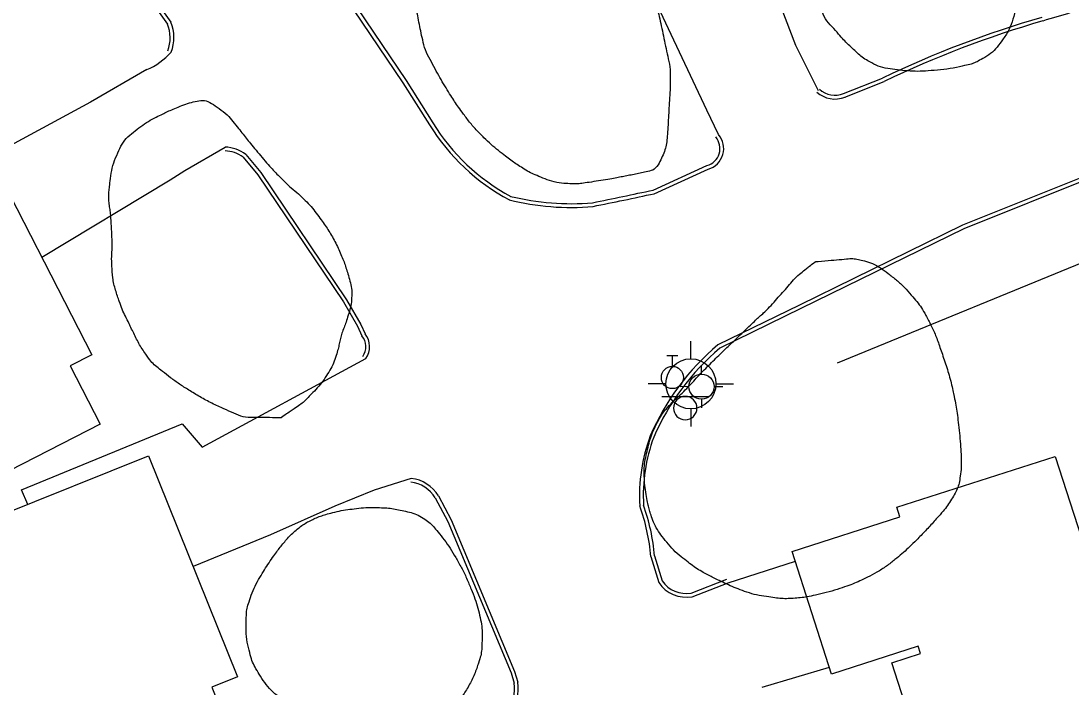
# Model space of a CAD drawing. Extents: x 2145380 to 2157287, y 139568 to 149130.
# Drawn here: x 2149822.3 to 2149990, y 144125.5 to 144231.9 of the extents above; entities that cross this region are included whole.
import ezdxf

# ---------------------------------------------------------------- set-up
doc = ezdxf.new("R2010")
doc.units = 0
for name, color, linetype in [('Default', 7, 'Continuous'), ('TOPO_Asphalt', 7, 'Continuous'), ('TOPO_Building', 7, 'Continuous'), ('TOPO_Curb Back', 7, 'Continuous'), ('TOPO_Fence', 7, 'Continuous'), ('TOPO_Sign', 7, 'Continuous'), ('TOPO_Tree Line', 7, 'Continuous'), ('TOPO_Water Fire Hydrant', 7, 'Continuous'), ('TOPO_Water Valve', 7, 'Continuous')]:
    doc.layers.add(name, color=color, linetype=linetype)

# ---------------------------------------------------------------- blocks, each defined once
blk = doc.blocks.new('FIRHYD')
at = {"layer": 'TOPO_Water Fire Hydrant'}
for p, q in [((-0.02, 10.16), (-0.03, 17.34)), ((10.16, 0.02), (17.34, 0.03)), ((-10.16, -0.02), (-17.34, -0.03)), ((0.02, -10.16), (0.03, -17.34))]:
    blk.add_line(p, q, dxfattribs=at)
blk.add_circle((0, 0), 10.16, dxfattribs=at)
blk = doc.blocks.new('WATVAL')
at = {"layer": 'Default'}
for p, q in [((-2.25, 9), (2.25, 9)), ((0, 4.5), (0, 9))]:
    blk.add_line(p, q, dxfattribs=at)
blk.add_circle((0, 0), 4.5, dxfattribs=at)

msp = doc.modelspace()

# ---------------------------------------------------------------- linework, layer by layer
at = {"layer": 'TOPO_Asphalt'}
for p, q in [((2149935.26, 144142.13), (2149946.02, 144145.57)), ((2149940.73, 144125.47), (2149951.46, 144128.65))]:
    msp.add_line(p, q, dxfattribs=at)
for points in [[(2149938.32, 144249.33), (2149943.01, 144236.02), (2149946.06, 144228.07), (2149949.65, 144220.79)], [(2149933.74, 144213.78), (2149931.89, 144217.65), (2149923.57, 144235.37), (2149920.36, 144243.13)], [(2149842.42, 144224.14), (2149833.44, 144218.95), (2149817.38, 144210.26)], [(2149825.64, 144194.17), (2149846.14, 144206.51), (2149848.48, 144208.02), (2149854.95, 144211.77)], [(2149823.4, 144154.67), (2149822.42, 144156.97), (2149848.08, 144167.51), (2149851.25, 144163.82), (2149877.4, 144177.96)], [(2149884.67, 144158.82), (2149878.74, 144156.94), (2149872.45, 144154.36), (2149862.16, 144149.77), (2149849.81, 144144.74)]]:
    msp.add_lwpolyline(points, dxfattribs=at)
msp.add_arc((2149838.53, 144233.64), 10.26, 292.2321, 319.3192, dxfattribs=at)
at = {"layer": 'TOPO_Building'}
for points in [[(2149816.21, 144212.54), (2149833.64, 144178.58), (2149830.18, 144176.8), (2149834.96, 144167.5), (2149801.91, 144150.54), (2149789.05, 144175.6), (2149787.57, 144174.84), (2149778.39, 144192.73), (2149792.99, 144203.79), (2149794.66, 144200.55)], [(2149842.71, 144162.42), (2149856.9, 144127.08), (2149852.83, 144125.45), (2149856.22, 144116.99), (2149821.43, 144103.03), (2149810.16, 144131.11), (2149811.44, 144131.63), (2149805.65, 144146.07), (2149819.06, 144151.45), (2149818.55, 144152.73)], [(2149962.22, 144154.2), (2149987.53, 144162.33), (2149993.45, 144143.9), (2149998.8, 144145.62), (2149999.38, 144143.82), (2150001.8, 144144.6), (2150007.52, 144126.79), (2150000.17, 144124.43), (2150007.27, 144102.32), (2150005.59, 144101.78), (2150008.73, 144091.99), (2149984.06, 144084.06), (2149980.93, 144093.77), (2149978.7, 144093.06), (2149972.63, 144111.95), (2149967.52, 144110.3), (2149961.4, 144129.33), (2149966.01, 144130.81), (2149965.63, 144132), (2149951.81, 144127.55), (2149945.51, 144147.15), (2149962.71, 144152.68)]]:
    msp.add_lwpolyline(points, close=True, dxfattribs=at)
at = {"layer": 'TOPO_Curb Back'}
for points in [[(2149845.92, 144275.31), (2149847.71, 144273.21), (2149862.47, 144253), (2149883.32, 144222.06), (2149887.59, 144215.32)], [(2149846.35, 144275.73), (2149848.18, 144273.58), (2149862.96, 144253.35), (2149883.83, 144222.39), (2149888.1, 144215.64)], [(2149827.41, 144257.04), (2149839.84, 144240.76), (2149846.24, 144231.72)], [(2149826.98, 144256.61), (2149839.36, 144240.41), (2149845.71, 144231.43)], [(2149953.72, 144220.32), (2149959.95, 144222.8)], [(2149953.94, 144219.77), (2149960.19, 144222.25)], [(2149857.81, 144210.14), (2149860.18, 144207.35), (2149873.82, 144187.04), (2149876.06, 144183.12), (2149876.77, 144181.6)], [(2149858.23, 144210.58), (2149860.66, 144207.72), (2149874.33, 144187.35), (2149876.59, 144183.4), (2149877.28, 144181.92)], [(2150004.17, 144210.32), (2149993.45, 144207.59), (2149972.69, 144199.27), (2149946.65, 144186.52), (2149933.63, 144180.14)], [(2150004.3, 144209.73), (2149993.63, 144207.02), (2149972.93, 144198.72), (2149946.91, 144185.98), (2149933.96, 144179.64)], [(2149923.29, 144204.9), (2149931.89, 144208.81)], [(2149923.48, 144204.32), (2149932.1, 144208.24)], [(2149889.02, 144156.01), (2149891.06, 144152.17), (2149901.18, 144127.94), (2149901.69, 144126.23)], [(2149888.5, 144155.71), (2149890.52, 144151.91), (2149900.61, 144127.74), (2149901.1, 144126.1)], [(2149922.94, 144146.32), (2149924.19, 144142.16)], [(2149923.53, 144146.43), (2149924.73, 144142.42)], [(2149929.36, 144140.49), (2149935.05, 144142.69)], [(2149929.52, 144139.91), (2149935.26, 144142.13)]]:
    msp.add_lwpolyline(points, dxfattribs=at)
for centre, radius, start, end in [((2150062.69, 143980.08), 263.39, 106.0125, 107.0336), ((2149840.6, 144229.24), 6.16, 338.1393, 23.7158), ((2150031.35, 144073.73), 165.29, 106.1553, 115.5947), ((2150031.35, 144073.73), 164.69, 106.1537, 115.6018), ((2149840.6, 144229.24), 5.56, 338.1393, 23.1061), ((2149952.32, 144223.66), 4.22, 227.1182, 292.6117), ((2149952.32, 144223.66), 3.62, 227.1182, 292.6862), ((2149916.22, 144232.97), 33.63, 211.6668, 241.8073), ((2149916.22, 144232.97), 33.03, 211.6608, 241.6781), ((2149931.13, 144211.54), 2.84, 285.4677, 40.5194), ((2149931.13, 144211.54), 3.44, 286.2908, 40.5194), ((2149854.75, 144206.14), 5.63, 51.9386, 88.0223), ((2149854.75, 144206.14), 5.03, 52.6099, 88.0223), ((2149755.03, 144986.69), 799.7, 281.43868, 282.14636), ((2149910.13, 144242.55), 40.43, 255.9636, 275.0729), ((2149910.13, 144242.55), 39.83, 256.0708, 275.0251), ((2149755.03, 144986.69), 800.3, 281.43628, 282.151), ((2149874.73, 144179.87), 2.68, 324.442, 40.289), ((2149874.73, 144179.87), 3.28, 324.442, 38.8246), ((2149959.46, 144149.7), 39.93, 130.3145, 156.5031), ((2149959.46, 144149.7), 39.33, 130.4233, 156.4802), ((2149948.28, 144156.11), 27.16, 159.4986, 183.5808), ((2149948.28, 144156.11), 26.56, 159.5324, 183.4016), ((2149883.92, 144152.9), 5.37, 31.6305, 82.819), ((2149883.92, 144152.9), 5.97, 31.446, 82.819), ((2149890.13, 144143.41), 32.94, 5.0575, 19.5028), ((2149890.13, 144143.41), 33.54, 5.1628, 19.358), ((2149928.58, 144145.13), 5.3, 214.0515, 280.1924), ((2149928.58, 144145.13), 4.7, 215.1322, 279.5115), ((2149893.97, 144125.17), 7.19, 292.2679, 7.483), ((2149893.97, 144125.17), 7.79, 292.2679, 7.8418)]:
    msp.add_arc(centre, radius, start, end, dxfattribs=at)
at = {"layer": 'TOPO_Fence'}
msp.add_lwpolyline([(2150035.17, 144086.47), (2150017.56, 144133.46), (2149996.07, 144195.04), (2149952.67, 144177.21)], dxfattribs=at)
at = {"layer": 'TOPO_Sign'}
for points in [[(2149924.68, 144171.91), (2149932.17, 144171.92)], [(2149928.43, 144171.91), (2149928.43, 144171.91)], [(2149926.56, 144170.05), (2149926.56, 144170.05)], [(2149930.3, 144170.05), (2149930.3, 144170.05)], [(2149928.43, 144168.18), (2149928.43, 144168.18)]]:
    msp.add_lwpolyline(points, dxfattribs=at)
for start, end in [(90, 180), (360, 90), (180, 270), (270, 0)]:
    msp.add_arc((2149928.43, 144170.05), 1.87, start, end, dxfattribs=at)
at = {"layer": 'TOPO_Tree Line'}
for points in [[(2149949.1, 144237.3), (2149949.47, 144236.12), (2149949.84, 144234.95), (2149950.21, 144233.77), (2149950.7, 144232.23), (2149951.89, 144231.01), (2149952.96, 144229.77), (2149953.71, 144228.91), (2149954.48, 144228.13), (2149955.32, 144227.36), (2149956.1, 144226.63), (2149956.86, 144225.97), (2149957.82, 144225.43), (2149959.24, 144224.63), (2149960.76, 144224.3), (2149962.31, 144224.11), (2149963.93, 144223.92), (2149965.56, 144223.84), (2149967.17, 144223.95), (2149969.21, 144224.07), (2149971.23, 144224.38), (2149973.25, 144224.83), (2149974.08, 144225.02), (2149974.84, 144225.3), (2149975.59, 144225.71), (2149976.95, 144226.45), (2149978.02, 144227.4), (2149978.94, 144228.69), (2149980.03, 144230.2), (2149980.65, 144231.75), (2149981.12, 144233.49), (2149981.76, 144235.78), (2149982.22, 144238.14), (2149981.95, 144240.41), (2149981.82, 144241.51), (2149981.57, 144242.62), (2149981.13, 144243.68), (2149980.54, 144245.13), (2149979.92, 144246.52), (2149979.28, 144247.92), (2149978.51, 144249.58), (2149977.72, 144251.21), (2149976.88, 144252.83), (2149976.44, 144253.67), (2149975.86, 144254.38), (2149975.22, 144255.1), (2149974.46, 144255.94), (2149973.63, 144256.57), (2149972.58, 144257.08), (2149970.76, 144257.95), (2149968.91, 144258.39), (2149967.01, 144258.46), (2149965.6, 144258.52), (2149964.17, 144258.41), (2149962.76, 144258.15), (2149961.46, 144257.91), (2149960.2, 144257.59), (2149958.97, 144257.06), (2149957.93, 144256.61), (2149957.03, 144256.04), (2149956.2, 144255.27), (2149955.13, 144254.28), (2149954.24, 144253.23), (2149953.43, 144252.04), (2149952.63, 144250.88), (2149951.92, 144249.72), (2149951.31, 144248.45), (2149950.75, 144247.29), (2149950.24, 144246.12), (2149950, 144244.86), (2149949.8, 144243.85), (2149949.65, 144242.84), (2149949.55, 144241.82), (2149949.4, 144240.31), (2149949.25, 144238.81), (2149949.1, 144237.3)], [(2149884.9, 144239.03), (2149884.96, 144237.99), (2149885.03, 144236.95), (2149885.1, 144235.91), (2149885.16, 144234.96), (2149885.44, 144234.04), (2149885.62, 144233.11), (2149885.9, 144231.71), (2149886.16, 144230.32), (2149886.48, 144228.93), (2149886.87, 144227.27), (2149887.67, 144225.75), (2149888.49, 144224.24), (2149889.23, 144222.88), (2149890.01, 144221.55), (2149890.83, 144220.24), (2149891.44, 144219.28), (2149892.06, 144218.35), (2149892.72, 144217.44), (2149893.81, 144215.94), (2149895, 144214.53), (2149896.32, 144213.22), (2149897.41, 144212.15), (2149898.57, 144211.2), (2149899.78, 144210.27), (2149900.57, 144209.66), (2149901.38, 144209.09), (2149902.23, 144208.55), (2149903.2, 144207.92), (2149904.2, 144207.42), (2149905.29, 144206.98), (2149906.76, 144206.39), (2149908.27, 144206.01), (2149909.81, 144205.92), (2149910.65, 144205.88), (2149911.49, 144205.9), (2149912.32, 144206.02), (2149913.82, 144206.24), (2149915.31, 144206.46), (2149916.8, 144206.73), (2149917.71, 144206.9), (2149918.62, 144207.08), (2149919.53, 144207.25), (2149920.5, 144207.44), (2149921.46, 144207.62), (2149922.42, 144207.85), (2149923.52, 144208.11), (2149924.3, 144209.19), (2149924.76, 144210.27), (2149925.22, 144211.31), (2149925.48, 144212.35), (2149925.55, 144213.43), (2149925.65, 144214.95), (2149925.75, 144216.47), (2149925.83, 144217.99), (2149925.91, 144219.64), (2149926.04, 144221.29), (2149926.03, 144222.93), (2149926.02, 144224.61), (2149925.61, 144226.27), (2149925.27, 144227.93), (2149924.95, 144229.53), (2149924.61, 144231.12), (2149924.25, 144232.71), (2149923.98, 144233.88), (2149923.67, 144235.03), (2149923.35, 144236.19), (2149922.97, 144237.57), (2149922.4, 144238.86), (2149921.71, 144240.16), (2149920.99, 144241.5), (2149920.02, 144242.59), (2149918.66, 144243.39), (2149917.67, 144243.97), (2149916.65, 144244.26), (2149915.57, 144244.35), (2149913.87, 144244.49), (2149912.17, 144244.59), (2149910.47, 144244.57), (2149908.83, 144244.55), (2149907.19, 144244.53), (2149905.55, 144244.37), (2149902.48, 144244.08), (2149899.47, 144243.53), (2149896.46, 144242.83), (2149893.96, 144242.26), (2149891.46, 144241.71), (2149889.1, 144240.74), (2149887.7, 144240.17), (2149886.3, 144239.6), (2149884.9, 144239.03)], [(2149863.87, 144168.51), (2149864.8, 144169.15), (2149865.74, 144169.79), (2149866.68, 144170.43), (2149867.43, 144170.94), (2149868.04, 144171.6), (2149868.68, 144172.25), (2149869.68, 144173.27), (2149870.57, 144174.32), (2149871.32, 144175.55), (2149872.01, 144176.66), (2149872.5, 144177.83), (2149872.86, 144179.06), (2149873.1, 144179.89), (2149873.22, 144180.76), (2149873.46, 144181.58), (2149873.74, 144182.48), (2149874.12, 144183.34), (2149874.4, 144184.26), (2149874.79, 144185.49), (2149875.11, 144186.74), (2149875.15, 144187.98), (2149875.18, 144189.17), (2149874.88, 144190.36), (2149874.53, 144191.54), (2149874.24, 144192.5), (2149873.94, 144193.41), (2149873.56, 144194.31), (2149873.11, 144195.38), (2149872.63, 144196.41), (2149872.06, 144197.41), (2149871.52, 144198.36), (2149870.92, 144199.25), (2149870.28, 144200.13), (2149869.49, 144201.22), (2149868.68, 144202.28), (2149867.74, 144203.23), (2149866.69, 144204.31), (2149865.48, 144205.21), (2149864.42, 144206.27), (2149863.62, 144207.06), (2149862.81, 144207.85), (2149862.06, 144208.69), (2149861.07, 144209.82), (2149860.11, 144210.97), (2149859.16, 144212.13), (2149858.46, 144212.97), (2149857.8, 144213.84), (2149857.11, 144214.69), (2149856.15, 144215.88), (2149855.37, 144216.92), (2149853.93, 144217.95), (2149852.77, 144218.78), (2149851.62, 144219.33), (2149850.46, 144219.11), (2149849.25, 144218.87), (2149848.05, 144218.42), (2149846.84, 144217.91), (2149845.95, 144217.54), (2149845.13, 144217.16), (2149844.29, 144216.74), (2149842.97, 144216.08), (2149841.77, 144215.31), (2149840.58, 144214.38), (2149839.37, 144213.43), (2149838.43, 144212.28), (2149837.8, 144210.86), (2149837.09, 144209.24), (2149836.73, 144207.6), (2149836.52, 144205.9), (2149836.42, 144205.05), (2149836.31, 144204.19), (2149836.37, 144203.34), (2149836.44, 144202.45), (2149836.61, 144201.57), (2149836.67, 144200.68), (2149836.76, 144199.49), (2149836.83, 144198.29), (2149836.88, 144197.09), (2149836.94, 144195.68), (2149836.78, 144194.26), (2149836.85, 144192.84), (2149836.94, 144190.85), (2149837.4, 144188.9), (2149838.08, 144186.99), (2149838.49, 144185.83), (2149839, 144184.75), (2149839.54, 144183.65), (2149840.46, 144181.76), (2149841.36, 144179.92), (2149842.6, 144178.2), (2149843.22, 144177.32), (2149844.02, 144176.63), (2149844.86, 144175.97), (2149846.23, 144174.89), (2149847.62, 144173.89), (2149849.09, 144172.96), (2149850.94, 144171.8), (2149852.81, 144170.81), (2149854.82, 144169.9), (2149856.3, 144169.23), (2149857.8, 144168.55), (2149859.39, 144168.54), (2149860.88, 144168.53), (2149862.37, 144168.52), (2149863.87, 144168.51), (2149863.87, 144168.51)], [(2149949.16, 144193.44), (2149948.42, 144192.85), (2149947.69, 144192.26), (2149946.95, 144191.67), (2149945.92, 144190.84), (2149945.12, 144189.76), (2149944.22, 144188.79), (2149943.27, 144187.78), (2149942.39, 144186.7), (2149941.41, 144185.72), (2149940.8, 144185.11), (2149940.14, 144184.56), (2149939.52, 144183.96), (2149938.6, 144183.08), (2149937.68, 144182.2), (2149936.76, 144181.32), (2149935.93, 144180.52), (2149935.09, 144179.72), (2149934.25, 144178.92), (2149933.31, 144178.02), (2149932.38, 144177.1), (2149931.46, 144176.17), (2149930.6, 144175.29), (2149929.79, 144174.37), (2149928.94, 144173.48), (2149927.95, 144172.43), (2149926.86, 144171.48), (2149925.85, 144170.42), (2149924.95, 144169.48), (2149924.29, 144168.38), (2149923.7, 144167.2), (2149923.1, 144165.99), (2149922.71, 144164.77), (2149922.4, 144163.46), (2149922.09, 144162.14), (2149921.87, 144160.82), (2149921.88, 144159.5), (2149921.91, 144158.06), (2149922.12, 144156.62), (2149922.39, 144155.18), (2149922.54, 144154.35), (2149922.74, 144153.55), (2149923.03, 144152.75), (2149923.48, 144151.48), (2149924.12, 144150.34), (2149924.95, 144149.26), (2149925.98, 144147.94), (2149927.11, 144146.8), (2149928.41, 144145.78), (2149929.35, 144145.05), (2149930.3, 144144.36), (2149931.33, 144143.78), (2149932.13, 144143.33), (2149932.95, 144142.92), (2149933.78, 144142.52), (2149935.01, 144141.94), (2149936.23, 144141.39), (2149937.52, 144140.91), (2149939.04, 144140.34), (2149940.6, 144140.04), (2149942.2, 144139.8), (2149943.27, 144139.64), (2149944.34, 144139.57), (2149945.4, 144139.63), (2149946.52, 144139.69), (2149947.64, 144139.83), (2149948.75, 144140.07), (2149950.53, 144140.45), (2149952.25, 144140.92), (2149953.97, 144141.51), (2149955.17, 144141.92), (2149956.32, 144142.41), (2149957.45, 144142.99), (2149959.06, 144143.82), (2149960.57, 144144.75), (2149961.98, 144145.88), (2149963.05, 144146.74), (2149964.03, 144147.65), (2149964.99, 144148.61), (2149966.46, 144150.07), (2149967.85, 144151.56), (2149969.22, 144153.13), (2149970, 144154.02), (2149970.65, 144154.96), (2149971.26, 144156), (2149971.78, 144156.89), (2149972.15, 144157.82), (2149972.3, 144158.82), (2149972.5, 144160.21), (2149972.54, 144161.61), (2149972.45, 144163), (2149972.34, 144164.75), (2149972.21, 144166.49), (2149971.98, 144168.23), (2149971.8, 144169.56), (2149971.59, 144170.86), (2149971.32, 144172.17), (2149970.78, 144174.7), (2149970.01, 144177.14), (2149969.17, 144179.59), (2149968.53, 144181.45), (2149967.75, 144183.22), (2149966.8, 144184.96), (2149966.18, 144186.09), (2149965.42, 144187.07), (2149964.57, 144188.05), (2149963.43, 144189.39), (2149962.2, 144190.52), (2149960.78, 144191.6), (2149959.6, 144192.49), (2149958.39, 144193.19), (2149956.96, 144193.59), (2149956.08, 144193.84), (2149955.19, 144193.98), (2149954.3, 144193.9), (2149952.59, 144193.75), (2149950.87, 144193.6), (2149949.16, 144193.44), (2149949.16, 144193.44)], [(2149882.57, 144114.52), (2149884.08, 144115.59), (2149885.58, 144116.66), (2149887.09, 144117.73), (2149888.42, 144118.68), (2149889.54, 144119.89), (2149890.66, 144121.11), (2149891.46, 144121.98), (2149892.14, 144122.92), (2149892.78, 144123.94), (2149893.91, 144125.69), (2149894.8, 144127.47), (2149895.46, 144129.48), (2149895.79, 144130.48), (2149895.93, 144131.49), (2149895.96, 144132.51), (2149896.01, 144133.84), (2149895.96, 144135.2), (2149895.67, 144136.53), (2149895.33, 144138.1), (2149894.87, 144139.59), (2149894.26, 144141.08), (2149893.52, 144142.86), (2149892.7, 144144.55), (2149891.74, 144146.22), (2149890.9, 144147.67), (2149889.94, 144148.98), (2149888.89, 144150.29), (2149888.22, 144151.13), (2149887.52, 144151.87), (2149886.59, 144152.44), (2149885.51, 144153.11), (2149884.37, 144153.44), (2149883.17, 144153.69), (2149882.1, 144153.92), (2149881.04, 144154.09), (2149879.96, 144154.13), (2149878.5, 144154.18), (2149877.02, 144154.14), (2149875.56, 144153.96), (2149874.17, 144153.8), (2149872.82, 144153.54), (2149871.46, 144153.18), (2149870.58, 144152.94), (2149869.75, 144152.63), (2149868.92, 144152.24), (2149868.1, 144151.86), (2149867.35, 144151.41), (2149866.64, 144150.85), (2149865.89, 144150.24), (2149865.22, 144149.59), (2149864.6, 144148.87), (2149864, 144148.17), (2149863.44, 144147.46), (2149862.91, 144146.72), (2149862.12, 144145.63), (2149861.4, 144144.51), (2149860.7, 144143.35), (2149859.88, 144141.97), (2149859.24, 144140.57), (2149858.72, 144139.01), (2149858.41, 144138.06), (2149858.33, 144137.11), (2149858.3, 144136.15), (2149858.26, 144134.4), (2149858.43, 144132.65), (2149858.88, 144130.9), (2149859.19, 144129.69), (2149859.68, 144128.63), (2149860.36, 144127.56), (2149861.25, 144126.15), (2149862.23, 144124.91), (2149863.55, 144123.9), (2149864.82, 144122.93), (2149866.15, 144122.16), (2149867.58, 144121.51), (2149868.59, 144121.06), (2149869.68, 144120.79), (2149870.67, 144120.28), (2149871.62, 144119.79), (2149872.56, 144119.26), (2149873.49, 144118.74), (2149875.42, 144117.66), (2149877.03, 144115.84), (2149879.18, 144115.33), (2149880.31, 144115.06), (2149881.44, 144114.79), (2149882.57, 144114.52), (2149882.57, 144114.52)]]:
    msp.add_open_spline(points, degree=3, dxfattribs=at)

# ---------------------------------------------------------------- block references
at = {"layer": 'TOPO_Water Fire Hydrant'}
for p, xscale, yscale in [((2149929.33, 144173.93), 0.39370000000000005, 0.3937000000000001), ((2149931.02, 144173.48), 0.19685000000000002, 0.19685000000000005)]:
    msp.add_blockref('FIRHYD', p, dxfattribs=dict(at, xscale=xscale, yscale=yscale))
at = {"layer": 'TOPO_Water Valve', "xscale": 0.39370000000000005, "yscale": 0.3937000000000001}
msp.add_blockref('WATVAL', (2149926.38, 144174.94), dxfattribs=at)

doc.saveas('drawing.dxf')
